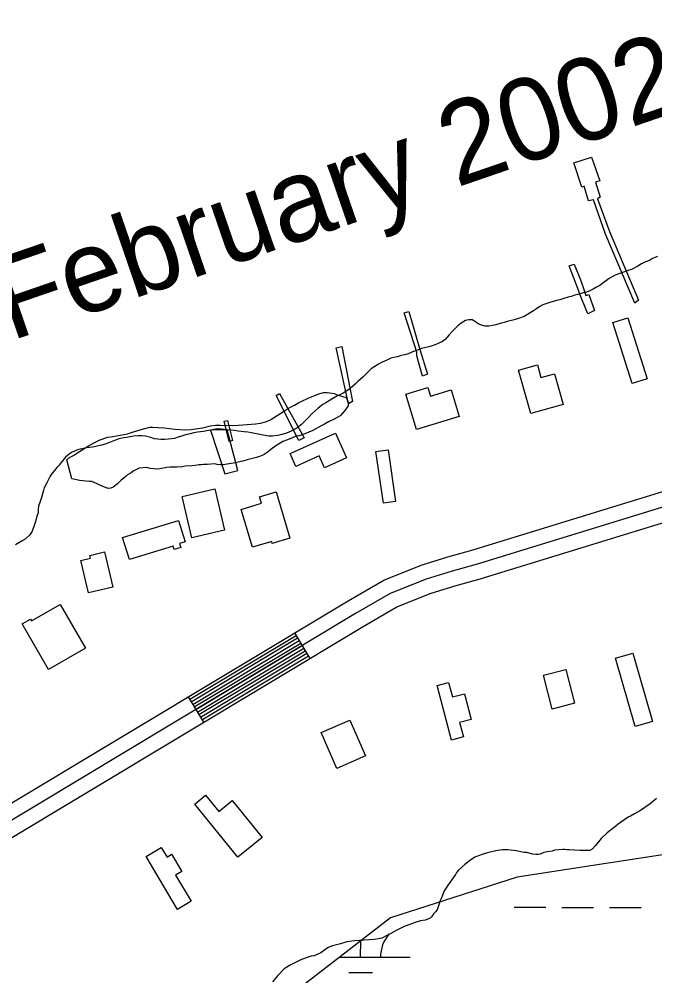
# Model space of a CAD drawing. Extents: x 3161514 to 3199414, y 831166 to 856601.
# Drawn here: x 3193188 to 3193829, y 850398 to 851361 of the extents above; entities that cross this region are included whole.
import ezdxf

# ---------------------------------------------------------------- set-up
doc = ezdxf.new("R2010")
doc.units = 0
for name, color, linetype in [('V-BLDG-OTLN', 7, 'Continuous'), ('V-CHAN-DOCK', 7, 'Continuous'), ('V-RIVR-IDEN', 7, 'Continuous'), ('V-ROAD-CNTR', 7, 'Continuous'), ('V-SITE-VEGE', 7, 'Continuous'), ('V-TOPO-SHOR', 7, 'Continuous'), ('V-WETL-SWMP', 7, 'Continuous')]:
    doc.layers.add(name, color=color, linetype=linetype)

msp = doc.modelspace()

# ---------------------------------------------------------------- linework, layer by layer
at = {"layer": 'V-BLDG-OTLN'}
for points in [[(3193820.91, 850998.59), (3193805.91, 850993.84), (3193786.46, 851055.2), (3193801.46, 851059.95)], [(3193703.63, 850963.59), (3193691.34, 851007.33), (3193710.42, 851012.69), (3193713.97, 851000.03), (3193727.46, 851003.82), (3193736.19, 850972.73)], [(3193631.55, 850960.67), (3193588.48, 850947.69), (3193577.77, 850983.27), (3193600.16, 850990.01), (3193602.81, 850981.21), (3193623.48, 850987.44)], [(3193517.97, 850919.11), (3193495.93, 850909.18), (3193490.54, 850921.14), (3193466.93, 850910.5), (3193461.17, 850923.3), (3193506.82, 850943.86)], [(3193560.04, 850927.15), (3193567.55, 850875.19), (3193555.24, 850873.41), (3193547.73, 850925.37)], [(3193395.19, 850846.3), (3193362.24, 850838.59), (3193352.53, 850880.1), (3193385.49, 850887.81)], [(3193447.18, 850884.85), (3193461.04, 850838.16), (3193443.22, 850832.87), (3193442.67, 850834.73), (3193423.32, 850828.99), (3193411.98, 850867.2), (3193432.48, 850873.29), (3193430.52, 850879.91)], [(3193348.87, 850856.11), (3193355.43, 850834.56), (3193349.93, 850832.89), (3193351.15, 850828.88), (3193344.29, 850826.79), (3193343.28, 850830.14), (3193299.27, 850816.76), (3193292.52, 850838.98)], [(3193274.25, 850824.3), (3193282.53, 850788.85), (3193258.16, 850783.15), (3193250.54, 850815.76), (3193260.22, 850818.02), (3193259.56, 850820.86)], [(3193229.43, 850771.5), (3193254.95, 850727.38), (3193217.84, 850705.91), (3193191.26, 850751.86), (3193199.78, 850756.78), (3193200.83, 850754.96)], [(3193808.92, 850648.66), (3193788.95, 850717.24), (3193806.5, 850722.35), (3193826.47, 850653.77)], [(3193725.37, 850666.17), (3193716.51, 850700.3), (3193738.91, 850706.11), (3193747.77, 850671.98)], [(3193623.79, 850634.94), (3193609.36, 850689.91), (3193620.89, 850692.93), (3193624.73, 850678.3), (3193636.83, 850681.47), (3193643.6, 850655.67), (3193632.05, 850652.63), (3193635.87, 850638.11)], [(3193537.06, 850618.88), (3193508.17, 850606.42), (3193492.56, 850642.6), (3193521.45, 850655.07)], [(3193433.14, 850536.71), (3193408.6, 850516.89), (3193365.27, 850570.53), (3193376.14, 850579.31), (3193389.27, 850563.06), (3193402.93, 850574.1)], [(3193347.92, 850464.39), (3193316.16, 850517.81), (3193331.45, 850526.9), (3193337.24, 850517.15), (3193341.83, 850519.88), (3193352.05, 850502.7), (3193345.9, 850499.05), (3193361.65, 850472.56)]]:
    msp.add_lwpolyline(points, close=True, dxfattribs=at)
at = {"layer": 'V-CHAN-DOCK'}
for points in [[(3193808.68, 851074.96), (3193778.84, 851144.36), (3193766.79, 851178.83), (3193761.72, 851177.79), (3193757.41, 851192.49), (3193755.04, 851191.63), (3193747.12, 851215.96), (3193765.03, 851221.82), (3193773.29, 851197.82), (3193768.89, 851196.61), (3193773.55, 851181.58), (3193771.02, 851179.87), (3193783.06, 851146.93), (3193812.39, 851077.69), (3193808.68, 851074.96)], [(3193761.18, 851064.19), (3193755, 851078.89), (3193749.5, 851093.92), (3193742.29, 851112.33), (3193747.35, 851114.22), (3193754.39, 851096.66), (3193759.21, 851082.47), (3193762.08, 851083.5), (3193767.93, 851067.45), (3193761.18, 851064.19)], [(3193594.79, 851001.3), (3193588.92, 851021.75), (3193589.07, 851025.47), (3193576.32, 851065.18), (3193580.88, 851066.56), (3193592.1, 851028.03), (3193599.69, 851003.19), (3193594.79, 851001.3)], [(3193519.96, 850973.29), (3193507.79, 851029.93), (3193513.2, 851031.31), (3193524.01, 850975.68), (3193519.96, 850973.29)], [(3193469.89, 850936.44), (3193447.13, 850981.68), (3193450.5, 850983.73), (3193475.29, 850939.18), (3193469.89, 850936.44)], [(3193399.98, 850935.56), (3193394.76, 850955.96), (3193398.04, 850956.8), (3193403.26, 850936.4), (3193399.98, 850935.56)], [(3193380.98, 850947), (3193395.54, 850902.86), (3193408.56, 850906.19), (3193397.67, 850947.42), (3193380.98, 850947)]]:
    msp.add_lwpolyline(points, dxfattribs=at)
at = {"layer": 'V-ROAD-CNTR'}
for p, q in [((3193465.75, 850742.85), (3193481.18, 850717.13)), ((3193358.55, 850678.55), (3193373.99, 850652.82))]:
    msp.add_line(p, q, dxfattribs=at)
for points in [[(3193058.66, 850498.65), (3193519.58, 850775.14), (3193555.63, 850796.01), (3193593.3, 850811.12), (3193620.16, 850819.48), (3193644.35, 850826.18), (3193956.98, 850922.03), (3193974.07, 850924.22), (3193989.81, 850927.08), (3194015.15, 850922.67), (3194309.85, 850915.64), (3194349.2, 850918.79), (3194376.18, 850921.38), (3194406.91, 850924.24), (3194423.22, 850926.53), (3194447.85, 850933.1), (3194481.49, 850945.1), (3194510.54, 850955.22), (3195252.76, 851242.71), (3195913.29, 851482.26), (3196156.6, 851575.79)], [(3196161.47, 851561.59), (3195918.54, 851468.21), (3195258.03, 851228.67), (3194515.71, 850941.14), (3194486.48, 850930.95), (3194452.31, 850918.76), (3194426.2, 850911.8), (3194408.65, 850909.33), (3194377.59, 850906.45), (3194350.51, 850903.84), (3194310.27, 850900.63), (3194013.67, 850907.71), (3193989.87, 850911.84), (3193976.37, 850909.39), (3193960.15, 850907.32), (3193648.56, 850811.78), (3193624.4, 850805.09), (3193598.33, 850796.98), (3193562.22, 850782.49), (3193527.19, 850762.22), (3193066.62, 850485.93)], [(3193074.58, 850473.22), (3193534.81, 850749.3), (3193568.8, 850768.97), (3193603.36, 850782.84), (3193628.63, 850790.7), (3193652.76, 850797.38), (3193963.33, 850892.6), (3193978.66, 850894.56), (3193989.92, 850896.61), (3194012.2, 850892.74), (3194310.69, 850885.61), (3194351.83, 850888.9), (3194379, 850891.52), (3194410.39, 850894.43), (3194429.19, 850897.07), (3194456.77, 850904.43), (3194491.47, 850916.81), (3194520.89, 850927.06), (3195263.3, 851214.62), (3195923.78, 851454.16), (3196166.33, 851547.39)], [(3193360.1, 850675.98), (3193467.29, 850740.28)], [(3193361.64, 850673.4), (3193468.83, 850737.71)], [(3193363.18, 850670.83), (3193470.37, 850735.13)], [(3193364.73, 850668.26), (3193471.92, 850732.56)], [(3193366.27, 850665.69), (3193473.46, 850729.99)], [(3193367.81, 850663.11), (3193475, 850727.41)], [(3193369.36, 850660.54), (3193476.55, 850724.84)], [(3193370.9, 850657.97), (3193478.09, 850722.27)], [(3193372.44, 850655.4), (3193479.63, 850719.7)]]:
    msp.add_lwpolyline(points, dxfattribs=at)
at = {"layer": 'V-SITE-VEGE'}
for points in [[(3193241.39, 850897.97), (3193236.18, 850917.01), (3193237.87, 850918.73), (3193243.98, 850922.17), (3193246.36, 850923.88), (3193249.07, 850925.6), (3193258.24, 850931.1), (3193268.76, 850936.95), (3193277.6, 850939.73), (3193282.71, 850940.44), (3193297.33, 850943.25), (3193304.48, 850945.67), (3193311.27, 850947.75), (3193319.78, 850949.84), (3193322.5, 850949.86), (3193334.43, 850949.24), (3193340.22, 850948.6), (3193344.99, 850947.94), (3193356.24, 850947.32), (3193361.34, 850947.69), (3193372.92, 850949.12), (3193381.08, 850951.21), (3193386.18, 850951.92), (3193390.61, 850951.95), (3193395.72, 850951.63), (3193409.34, 850952.05), (3193417.85, 850952.78), (3193426.37, 850953.17), (3193431.47, 850953.88), (3193436.57, 850955.27), (3193440.65, 850957), (3193455.58, 850966.28), (3193459.65, 850969.02), (3193465.77, 850972.12), (3193470.18, 850974.88), (3193472.22, 850975.91), (3193479.35, 850979.01), (3193490.23, 850983.5), (3193494.99, 850984.89), (3193498.73, 850984.91), (3193505.55, 850983.93), (3193508.62, 850982.58), (3193517.83, 850979.91), (3193519.9, 850975.16), (3193519.58, 850971.41), (3193516.54, 850966.62), (3193511.81, 850961.48), (3193505.7, 850958.04), (3193499.92, 850955.29), (3193495.85, 850952.88), (3193492.45, 850951.16), (3193484.3, 850946.68), (3193476.15, 850943.23), (3193470.37, 850941.16), (3193466.29, 850940.45), (3193464.25, 850939.42), (3193458.47, 850937.34), (3193454.05, 850935.61), (3193446.92, 850931.15), (3193441.84, 850927.37), (3193439.13, 850924.97), (3193435.05, 850922.57), (3193431.31, 850920.84), (3193427.24, 850919.46), (3193418.06, 850917.02), (3193413.63, 850915.63), (3193405.81, 850913.89), (3193393.9, 850912.12), (3193391.18, 850912.1), (3193387.77, 850912.42), (3193385.38, 850913.09), (3193377.55, 850912.36), (3193374.14, 850912.34), (3193371.76, 850911.99), (3193369.38, 850911.98), (3193365.64, 850911.27), (3193362.57, 850910.92), (3193355.42, 850910.54), (3193352.7, 850910.18), (3193347.25, 850909.81), (3193340.44, 850909.77), (3193337.04, 850909.41), (3193329.89, 850908.01), (3193326.15, 850907.65), (3193324.1, 850907.97), (3193320.35, 850908.29), (3193316.94, 850909.3), (3193309.11, 850908.57), (3193303, 850905.81), (3193300.96, 850904.1), (3193297.57, 850902.04), (3193295.88, 850900.32), (3193291.13, 850896.55), (3193287.4, 850892.78), (3193282.99, 850889.69), (3193280.61, 850888.66), (3193277.89, 850888.3), (3193271.75, 850890.65), (3193263.89, 850894.35), (3193261.5, 850895.36), (3193258.78, 850895.34)], [(3193258.78, 850895.34), (3193248.9, 850896.31), (3193244.8, 850897.31), (3193241.39, 850897.97)], [(3193830.31, 850576.03), (3193824.16, 850570.64), (3193814.32, 850563.99), (3193808.16, 850560.67), (3193804.06, 850558.17), (3193802.01, 850557.34), (3193791.75, 850550.28), (3193789.29, 850548.21), (3193780.69, 850541.57), (3193774.55, 850535.77), (3193768.82, 850528.74), (3193765.55, 850525.02), (3193763.08, 850523.77), (3193753.2, 850523.71), (3193742.5, 850524.48), (3193740.03, 850524.46), (3193737.96, 850524.86), (3193735.91, 850524.85)], [(3193735.91, 850524.85), (3193727.68, 850523.98), (3193725.21, 850523.15), (3193720.28, 850522.29), (3193716.98, 850521.86), (3193713.29, 850520.2), (3193711.23, 850519.77), (3193708.76, 850519.76), (3193705.88, 850520.15), (3193699.28, 850521.76), (3193697.22, 850521.75), (3193688.98, 850523.35), (3193680.74, 850524.54), (3193675.39, 850524.51), (3193668.4, 850523.24), (3193660.17, 850521.54), (3193654.83, 850519.87), (3193647.44, 850516.94), (3193642.93, 850514.04), (3193637.19, 850509.47), (3193631.04, 850504.09), (3193629, 850501.61), (3193627.77, 850499.54), (3193620.42, 850489.21), (3193616.34, 850483.01), (3193614.72, 850478.88), (3193613.91, 850475.99), (3193612.68, 850473.93), (3193609.45, 850464.03), (3193607.81, 850461.96), (3193605.76, 850459.89), (3193604.13, 850457.41), (3193602.49, 850455.76), (3193600.03, 850454.51), (3193597.15, 850453.67), (3193592.63, 850452.82), (3193587.29, 850451.14), (3193575.37, 850446.96), (3193567.98, 850443.21), (3193562.65, 850440.3), (3193558.54, 850438.22), (3193553.62, 850435.31), (3193550.33, 850434.88), (3193545.8, 850434.03), (3193526.05, 850432.68), (3193518.23, 850431.82), (3193512.07, 850429.72), (3193503.85, 850427.62), (3193499.74, 850425.95), (3193492.36, 850420.55), (3193485.37, 850417.63), (3193482.5, 850417.2), (3193472.63, 850413.86), (3193460.73, 850408.02), (3193455.4, 850404.7), (3193448.44, 850397.66), (3193443.53, 850391.46)]]:
    msp.add_lwpolyline(points, dxfattribs=at)
at = {"layer": 'V-TOPO-SHOR'}
for points in [[(3193831.28, 851121.74), (3193826.48, 851119.79), (3193823.28, 851117.85), (3193818.64, 851116.06), (3193815.44, 851114.27), (3193811.44, 851112.01), (3193805.2, 851108.6), (3193800.87, 851107.29), (3193797.19, 851105.99), (3193791.58, 851104.03), (3193788.7, 851103.05), (3193785.66, 851101.43), (3193782.78, 851099.48), (3193779.9, 851097.54), (3193776.71, 851095.28), (3193773.19, 851092.53), (3193769.99, 851090.75), (3193766.47, 851088.96), (3193763.75, 851087.66), (3193759.91, 851086.03), (3193755.58, 851084.73), (3193751.1, 851083.58), (3193748.05, 851082.76), (3193744.37, 851081.61), (3193741.32, 851080.96), (3193737, 851079.65), (3193732.99, 851078.18), (3193729.79, 851077.52), (3193726.42, 851076.54), (3193723.06, 851075.56), (3193719.85, 851074.58), (3193716.01, 851073.11), (3193712.81, 851071.48), (3193709.61, 851069.22), (3193706.41, 851066.96), (3193703.21, 851065.01), (3193700.5, 851063.23), (3193697.14, 851061.45), (3193691.21, 851059.33), (3193686.88, 851058.02), (3193679.99, 851056.21), (3193676.95, 851055.39), (3193672.94, 851054.25), (3193668.62, 851053.1), (3193665.25, 851052.44), (3193661.4, 851051.78), (3193657.71, 851051.76), (3193654.18, 851052.54), (3193651.44, 851053.81), (3193647.41, 851056.51), (3193644.52, 851057.94), (3193641.31, 851058.08), (3193638.1, 851057.26), (3193633.62, 851054.51), (3193630.27, 851051.92), (3193627.07, 851049.02), (3193624.68, 851046.43), (3193621.49, 851042.89), (3193619.42, 851040.63), (3193617.35, 851038.21), (3193614.79, 851036.27), (3193611.11, 851034.48), (3193608.06, 851033.34), (3193604.22, 851031.71)], [(3193604.22, 851031.71), (3193601.02, 851030.89), (3193593.64, 851029.25), (3193589.48, 851027.62), (3193585.64, 851025.99), (3193580.03, 851023.71), (3193576.99, 851022.73), (3193572.98, 851022.07), (3193568.98, 851020.92), (3193565.77, 851020.26), (3193562.89, 851019.28), (3193557.92, 851017.17), (3193553.92, 851015.38), (3193550.24, 851013.44), (3193546.72, 851011.17), (3193543.04, 851008.74), (3193539.85, 851005.67), (3193536.98, 851002.77), (3193534.43, 851000.35), (3193529.64, 850995.99), (3193526.76, 850993.4), (3193524.21, 850990.98), (3193521.81, 850988.88), (3193518.46, 850986.45), (3193514.78, 850984.19), (3193512.06, 850982.89), (3193508.38, 850981.1), (3193504.22, 850978.83), (3193501.5, 850977.21), (3193497.18, 850974.62), (3193494.14, 850972.68), (3193489.5, 850969.12), (3193486.47, 850966.37), (3193483.44, 850963.79), (3193479.13, 850959.11), (3193475.94, 850955.88), (3193472.59, 850952.65), (3193468.43, 850949.26), (3193462.99, 850946.18), (3193457.71, 850944.07), (3193453.39, 850942.44), (3193448.58, 850941.45), (3193443.6, 850940.78), (3193439.75, 850940.75), (3193433.97, 850941.84), (3193430.76, 850942.63), (3193425.78, 850943.72), (3193422.24, 850944.34), (3193418.55, 850944.81), (3193415.01, 850945.27), (3193409.07, 850946.04), (3193405.38, 850946.5), (3193401.85, 850946.8), (3193397.67, 850947.42), (3193391.73, 850947.86), (3193387.88, 850948.16), (3193384.35, 850947.5), (3193380.98, 850947), (3193377.45, 850946.34), (3193373.93, 850945.68), (3193370.88, 850945.18), (3193367.83, 850944.84), (3193364.31, 850944.34), (3193360.46, 850943.19), (3193355.97, 850942.21), (3193351.81, 850940.9), (3193348.44, 850939.76), (3193344.92, 850938.61), (3193338.82, 850937.78), (3193335.14, 850937.43), (3193330.96, 850937.41), (3193327.91, 850937.71), (3193324.7, 850938.34), (3193321, 850939.44), (3193315.54, 850941.02), (3193312, 850941.32), (3193308.63, 850941.3), (3193303.5, 850940.95), (3193299.97, 850940.28), (3193294.04, 850939.29), (3193289.71, 850938.46), (3193282.5, 850935.85), (3193279.14, 850934.39), (3193274.82, 850932.76), (3193271.13, 850931.78), (3193265.36, 850930.62), (3193262, 850929.96), (3193256.22, 850929.12), (3193251.25, 850928.13), (3193248.21, 850927.48), (3193244.52, 850926.17), (3193241, 850924.55), (3193237.17, 850921.8), (3193234.93, 850919.7), (3193230.47, 850914.54), (3193228.56, 850911.8), (3193226.32, 850909.38), (3193223.77, 850906.47), (3193221.54, 850903.73), (3193219.63, 850900.51), (3193218.04, 850897.78)], [(3193218.04, 850897.78), (3193215.98, 850894.07), (3193213.6, 850888.92), (3193212.65, 850886.03), (3193211.71, 850882.81), (3193210.6, 850879.28), (3193209.03, 850873.97), (3193207.77, 850870.43), (3193207.3, 850867.06), (3193207.32, 850863.85), (3193206.22, 850860.48), (3193205.27, 850857.42), (3193204.49, 850854.05), (3193203.38, 850850.83), (3193201.33, 850845.36), (3193198.94, 850841.66), (3193194.31, 850837.3), (3193191.27, 850835.52), (3193184.71, 850831.63)]]:
    msp.add_lwpolyline(points, dxfattribs=at)
at = {"layer": 'V-WETL-SWMP'}
for p, q in [((3193687.04, 850466.62), (3193719.04, 850466.53)), ((3193735.04, 850466.49), (3193767.04, 850466.4)), ((3193783.04, 850466.36), (3193815.04, 850466.27)), ((3193532.31, 850416.31), (3193532.36, 850432.67)), ((3193511.26, 850416.36), (3193582.31, 850416.17)), ((3193520.27, 850400.91), (3193544.27, 850400.84))]:
    msp.add_line(p, q, dxfattribs=at)
msp.add_lwpolyline([(3196271.57, 851268.66), (3195198.72, 850914.59), (3194955.64, 850818.42), (3194748.66, 850770.21), (3194653.1, 850746.42), (3194520.08, 850708.67), (3194492.6, 850705.34), (3194446.77, 850771.17), (3194402.47, 850846.53), (3194357.54, 850845.75), (3194295.78, 850827.43), (3194277.43, 850799.84), (3194305.92, 850715.94), (3194289.93, 850642.89), (3194237.31, 850599.24), (3194055.09, 850566.51), (3193882.43, 850526.42), (3193690.15, 850496.8), (3193562.43, 850455.91), (3193346.07, 850288.7)], dxfattribs=at)
for centre, start, end in [((3193587.56, 850416.63), 139.06988, 180.61354), ((3193477.07, 850416.93), 359.06989, 0.40123)]:
    msp.add_arc(centre, 35.25, start, end, dxfattribs=at)

# ---------------------------------------------------------------- texts
at = {"layer": 'V-RIVR-IDEN'}
msp.add_text('02 February 2002', height=82.9998, rotation=18.99104, dxfattribs=at).set_placement((3193033.65, 850986.24))

doc.saveas('drawing.dxf')
